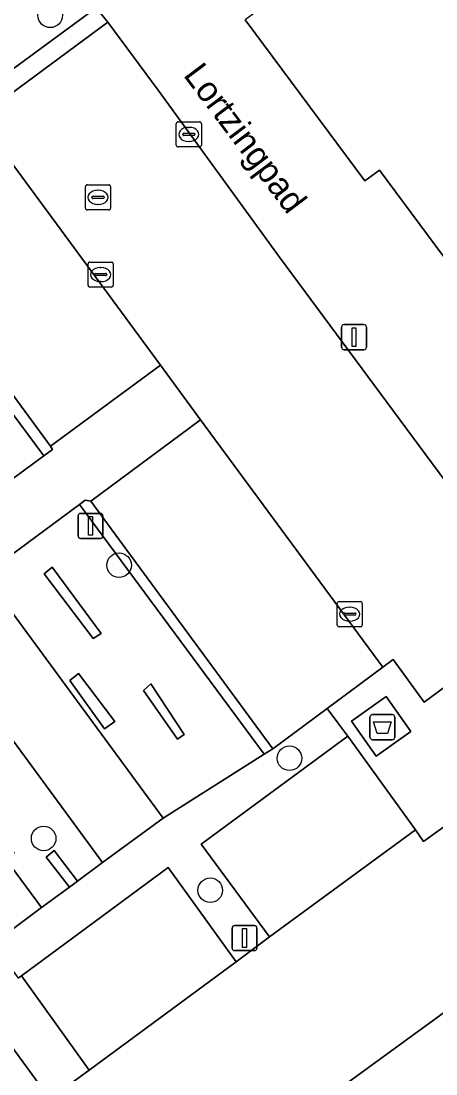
# Model space of a CAD drawing. Extents: x 159039 to 160102, y 381214 to 382524.
# Drawn here: x 159794.48 to 159811.01, y 382157.61 to 382199.51 of the extents above; entities that cross this region are included whole.
import ezdxf

# ---------------------------------------------------------------- set-up
doc = ezdxf.new("R2010")
doc.units = 0
for name, color, linetype in [('IMGEO_Afval_apart_plaats', 7, 'Continuous'), ('IMGEO_Boom', 7, 'Continuous'), ('IMGEO_Groenvoorziening', 7, 'Continuous'), ('IMGEO_Haag', 7, 'Continuous'), ('IMGEO_Kolk', 7, 'Continuous'), ('IMGEO_Lichtmast', 7, 'Continuous'), ('IMGEO_Openbare_ruimte_label', 7, 'Continuous'), ('IMGEO_Pand', 7, 'Continuous'), ('IMGEO_Parkeervlak_open', 7, 'Continuous'), ('IMGEO_Rijbaan_lokaal_open', 7, 'Continuous'), ('IMGEO_Rioolput', 7, 'Continuous'), ('IMGEO_Voetpad_gesloten', 7, 'Continuous'), ('IMGEO_Voetpad_open', 7, 'Continuous')]:
    doc.layers.add(name, color=color, linetype=linetype)

msp = doc.modelspace()

# ---------------------------------------------------------------- linework, layer by layer
at = {"layer": 'IMGEO_Afval_apart_plaats'}
for p, q in [((159808.483, 382171.908), (159809.273, 382171.908)), ((159809.273, 382171.908), (159808.483, 382171.908)), ((159808.383, 382171.008), (159808.383, 382171.808)), ((159808.383, 382171.808), (159808.383, 382171.008)), ((159809.373, 382171.808), (159809.373, 382171.008)), ((159809.373, 382171.008), (159809.373, 382171.808)), ((159809.273, 382170.908), (159808.483, 382170.908)), ((159808.483, 382170.908), (159809.273, 382170.908))]:
    msp.add_line(p, q, dxfattribs=at)
msp.add_lwpolyline([(159808.526, 382171.622), (159809.23, 382171.622), (159809.081, 382171.152), (159808.675, 382171.152), (159808.526, 382171.622)], dxfattribs=at)
for centre, start, end in [((159808.483, 382171.808), 90, 180), ((159808.483, 382171.808), 90, 180), ((159809.273, 382171.808), 0, 90), ((159809.273, 382171.808), 360, 90), ((159808.483, 382171.008), 180, 270), ((159808.483, 382171.008), 180, 270), ((159809.273, 382171.008), 270, 0), ((159809.273, 382171.008), 270, 0)]:
    msp.add_arc(centre, 0.1, start, end, dxfattribs=at)
at = {"layer": 'IMGEO_Boom'}
for centre in [(159795.644, 382199.741), (159798.389, 382177.855), (159805.176, 382170.17), (159795.383, 382166.978), (159802.019, 382164.918)]:
    msp.add_circle(centre, 0.489, dxfattribs=at)
at = {"layer": 'IMGEO_Groenvoorziening'}
for points in [[(159797.469, 382200.041), (159794.978, 382203.081), (159780.454, 382192.457), (159782.788, 382189.3), (159783.272, 382189.667), (159787.544, 382192.76)], [(159792.78, 382195.663), (159797.938, 382199.469), (159797.469, 382200.041), (159787.544, 382192.76), (159795.393, 382182.202), (159795.742, 382182.457), (159795.654, 382182.597), (159788.405, 382192.454)], [(159787.544, 382192.76), (159783.272, 382189.667), (159791.099, 382179.065), (159795.393, 382182.202)], [(159796.815, 382180.271), (159793.016, 382177.469), (159800.142, 382167.786), (159804.162, 382170.327)], [(159797.257, 382180.398), (159797.042, 382180.439), (159796.815, 382180.271), (159804.162, 382170.327), (159804.508, 382170.546)], [(159797.672, 382175.141), (159795.724, 382177.777), (159795.407, 382177.51), (159797.36, 382174.935)], [(159797.36, 382174.935), (159795.407, 382177.51), (159795.724, 382177.777), (159797.672, 382175.141)], [(159790.619, 382175.682), (159788.188, 382173.911), (159792.603, 382167.896), (159792.898, 382168.147), (159794.203, 382166.393), (159793.878, 382166.159), (159795.293, 382164.232), (159796.417, 382165.036), (159795.489, 382166.23), (159795.805, 382166.495), (159796.733, 382165.281), (159797.734, 382166.017)], [(159797.812, 382171.339), (159798.223, 382171.635), (159796.769, 382173.547), (159796.426, 382173.26)], [(159798.223, 382171.635), (159797.812, 382171.339), (159796.426, 382173.26), (159796.769, 382173.547)], [(159800.98, 382171.117), (159800.711, 382170.935), (159799.355, 382172.862), (159799.656, 382173.131)], [(159800.98, 382171.117), (159799.656, 382173.131), (159799.355, 382172.862), (159800.711, 382170.935)], [(159807.499, 382171.044), (159807.104, 382171.582), (159806.682, 382172.156), (159804.508, 382170.546), (159804.162, 382170.327), (159800.142, 382167.786), (159797.734, 382166.017), (159796.733, 382165.281), (159796.417, 382165.036), (159795.293, 382164.232), (159793.373, 382162.799), (159794.37, 382161.417), (159794.505, 382161.514), (159800.342, 382165.819), (159803.049, 382162.065), (159804.38, 382163.062), (159801.659, 382166.747)], [(159796.417, 382165.036), (159796.733, 382165.281), (159795.805, 382166.495), (159795.489, 382166.23)], [(159781.822, 382152.298), (159791.597, 382159.439), (159794.332, 382155.662), (159795.634, 382156.615), (159789.497, 382164.996), (159789.202, 382164.801), (159792.235, 382160.567), (159791.87, 382160.327), (159789.504, 382158.598), (159789.349, 382158.484), (159789.105, 382158.307), (159757.13, 382135.021), (159755.99, 382134.191), (159756.36, 382133.696), (159757.616, 382134.637), (159761.551, 382137.471), (159764.233, 382133.731), (159765.64, 382134.767), (159762.9, 382138.498), (159780.468, 382151.299), (159783.177, 382147.563), (159784.559, 382148.572)]]:
    msp.add_lwpolyline(points, close=True, dxfattribs=at)
at = {"layer": 'IMGEO_Haag'}
for points in [[(159797.469, 382200.041), (159794.978, 382203.081), (159780.454, 382192.457), (159782.788, 382189.3), (159783.272, 382189.667), (159787.544, 382192.76)], [(159797.938, 382199.469), (159797.469, 382200.041), (159787.544, 382192.76), (159795.393, 382182.202), (159795.742, 382182.457), (159795.654, 382182.597), (159788.405, 382192.454), (159792.78, 382195.663)], [(159797.257, 382180.398), (159797.042, 382180.439), (159796.815, 382180.271), (159804.162, 382170.327), (159804.508, 382170.546)], [(159797.672, 382175.141), (159795.724, 382177.777), (159795.407, 382177.51), (159797.36, 382174.935)], [(159797.812, 382171.339), (159798.223, 382171.635), (159796.769, 382173.547), (159796.426, 382173.26)], [(159800.98, 382171.117), (159799.656, 382173.131), (159799.355, 382172.862), (159800.711, 382170.935)], [(159801.659, 382166.747), (159807.499, 382171.044), (159807.104, 382171.582), (159806.682, 382172.156), (159804.508, 382170.546), (159804.162, 382170.327), (159800.142, 382167.786), (159797.734, 382166.017), (159796.733, 382165.281), (159796.417, 382165.036), (159795.293, 382164.232), (159793.373, 382162.799), (159794.37, 382161.417), (159794.505, 382161.514), (159800.342, 382165.819), (159803.049, 382162.065), (159804.38, 382163.062)], [(159796.417, 382165.036), (159796.733, 382165.281), (159795.805, 382166.495), (159795.489, 382166.23)], [(159791.597, 382159.439), (159794.332, 382155.662), (159795.634, 382156.615), (159789.497, 382164.996), (159789.202, 382164.801), (159792.235, 382160.567), (159791.87, 382160.327), (159789.504, 382158.598), (159789.349, 382158.484), (159789.105, 382158.307), (159757.13, 382135.021), (159755.99, 382134.191), (159756.36, 382133.696), (159757.616, 382134.637), (159761.551, 382137.471), (159764.233, 382133.731), (159765.64, 382134.767), (159762.9, 382138.498), (159780.468, 382151.299), (159783.177, 382147.563), (159784.559, 382148.572), (159781.822, 382152.298)]]:
    msp.add_lwpolyline(points, close=True, dxfattribs=at)
at = {"layer": 'IMGEO_Kolk'}
for p, q in [((159800.665, 382194.576), (159800.665, 382195.428)), ((159800.74, 382195.502), (159801.592, 382195.502)), ((159801.666, 382195.428), (159801.666, 382194.576)), ((159800.924, 382194.996), (159800.924, 382195.008)), ((159801.362, 382194.959), (159800.964, 382194.959)), ((159800.967, 382195.045), (159801.365, 382195.045)), ((159801.153, 382195.282), (159801.178, 382195.282)), ((159801.408, 382195.008), (159801.408, 382194.996)), ((159801.592, 382194.502), (159800.74, 382194.502)), ((159801.176, 382194.722), (159801.151, 382194.722)), ((159797.228, 382189.922), (159798.08, 382189.922)), ((159797.153, 382188.996), (159797.153, 382189.848)), ((159797.641, 382189.702), (159797.666, 382189.702)), ((159798.154, 382189.848), (159798.154, 382188.996)), ((159797.412, 382189.416), (159797.412, 382189.428)), ((159797.85, 382189.379), (159797.452, 382189.379)), ((159797.455, 382189.465), (159797.853, 382189.465)), ((159797.664, 382189.142), (159797.639, 382189.142)), ((159797.896, 382189.428), (159797.896, 382189.416)), ((159798.08, 382188.922), (159797.228, 382188.922)), ((159807.075, 382175.481), (159807.075, 382176.333)), ((159807.15, 382176.407), (159808.002, 382176.407)), ((159807.563, 382176.187), (159807.588, 382176.187)), ((159808.076, 382176.333), (159808.076, 382175.481)), ((159807.334, 382175.901), (159807.334, 382175.913)), ((159807.772, 382175.864), (159807.374, 382175.864)), ((159807.377, 382175.95), (159807.775, 382175.95)), ((159807.818, 382175.913), (159807.818, 382175.901)), ((159808.002, 382175.407), (159807.15, 382175.407)), ((159807.586, 382175.627), (159807.561, 382175.627))]:
    msp.add_line(p, q, dxfattribs=at)
for points in [[(159800.665, 382194.576), (159800.665, 382195.428)], [(159800.74, 382195.502), (159801.592, 382195.502)], [(159801.666, 382195.428), (159801.666, 382194.576)], [(159801.592, 382194.502), (159800.74, 382194.502)], [(159797.228, 382189.922), (159798.08, 382189.922)], [(159797.153, 382188.996), (159797.153, 382189.848)], [(159798.154, 382189.848), (159798.154, 382188.996)], [(159798.08, 382188.922), (159797.228, 382188.922)], [(159807.075, 382175.481), (159807.075, 382176.333)], [(159807.15, 382176.407), (159808.002, 382176.407)], [(159808.076, 382176.333), (159808.076, 382175.481)], [(159808.002, 382175.407), (159807.15, 382175.407)]]:
    msp.add_lwpolyline(points, dxfattribs=at)
for centre, radius, start, end in [((159800.742, 382195.426), 0.0765, 91.552, 178.448), ((159800.742, 382195.426), 0.0765, 91.552, 178.448), ((159801.59, 382195.426), 0.0765, 1.552, 88.448), ((159801.59, 382195.426), 0.0765, 1.552, 88.448), ((159800.964, 382195.005), 0.0403, 85.8775, 175.7526), ((159800.961, 382194.995), 0.0366, 178.938, 274.7102), ((159801.365, 382195.002), 0.043, 264.8664, 352.4533), ((159801.369, 382195.007), 0.0386, 1.7309, 96.639), ((159800.742, 382194.578), 0.0765, 181.552, 268.448), ((159800.742, 382194.578), 0.0765, 181.552, 268.448), ((159801.59, 382194.578), 0.0765, 271.552, 358.448), ((159801.59, 382194.578), 0.0765, 271.552, 358.448), ((159797.23, 382189.846), 0.0765, 91.552, 178.448), ((159797.23, 382189.846), 0.0765, 91.552, 178.448), ((159798.078, 382189.846), 0.0765, 1.552, 88.448), ((159798.078, 382189.846), 0.0765, 1.552, 88.448), ((159797.452, 382189.425), 0.0403, 85.8775, 175.7526), ((159797.449, 382189.415), 0.0366, 178.938, 274.7102), ((159797.853, 382189.422), 0.043, 264.8664, 352.4533), ((159797.857, 382189.427), 0.0386, 1.7309, 96.639), ((159797.23, 382188.998), 0.0765, 181.552, 268.448), ((159797.23, 382188.998), 0.0765, 181.552, 268.448), ((159798.078, 382188.998), 0.0765, 271.552, 358.448), ((159798.078, 382188.998), 0.0765, 271.552, 358.448), ((159807.152, 382176.331), 0.0765, 91.552, 178.448), ((159807.152, 382176.331), 0.0765, 91.552, 178.448), ((159808, 382176.331), 0.0765, 1.552, 88.448), ((159808, 382176.331), 0.0765, 1.552, 88.448), ((159807.374, 382175.91), 0.0403, 85.8775, 175.7526), ((159807.371, 382175.9), 0.0366, 178.938, 274.7102), ((159807.775, 382175.907), 0.043, 264.8664, 352.4533), ((159807.779, 382175.912), 0.0386, 1.7309, 96.639), ((159807.152, 382175.483), 0.0765, 181.552, 268.448), ((159807.152, 382175.483), 0.0765, 181.552, 268.448), ((159808, 382175.483), 0.0765, 271.552, 358.448), ((159808, 382175.483), 0.0765, 271.552, 358.448)]:
    msp.add_arc(centre, radius, start, end, dxfattribs=at)
for centre, major_axis, ratio, start_param, end_param in [((159801.152, 382195.002), (-0.387, 0.002), 0.722429, 4.712389, 7.853982), ((159801.177, 382195.002), (-0.39, 0.002), 0.717154, 1.570796, 4.712389), ((159797.64, 382189.422), (-0.387, 0.002), 0.722429, 4.712389, 7.853982), ((159797.665, 382189.422), (-0.39, 0.002), 0.717154, 1.570796, 4.712389), ((159807.562, 382175.907), (-0.387, 0.002), 0.722429, 4.712389, 7.853982), ((159807.587, 382175.907), (-0.39, 0.002), 0.717154, 1.570796, 4.712389)]:
    msp.add_ellipse(centre, major_axis=major_axis, ratio=ratio, start_param=start_param, end_param=end_param, dxfattribs=at)
at = {"layer": 'IMGEO_Lichtmast'}
for p, q in [((159807.352, 382187.432), (159808.142, 382187.432)), ((159808.142, 382187.432), (159807.352, 382187.432)), ((159807.252, 382186.532), (159807.252, 382187.332)), ((159807.252, 382187.332), (159807.252, 382186.532)), ((159808.242, 382187.332), (159808.242, 382186.532)), ((159808.242, 382186.532), (159808.242, 382187.332)), ((159808.142, 382186.432), (159807.352, 382186.432)), ((159807.352, 382186.432), (159808.142, 382186.432)), ((159796.853, 382179.919), (159797.643, 382179.919)), ((159797.643, 382179.919), (159796.853, 382179.919)), ((159796.753, 382179.019), (159796.753, 382179.819)), ((159796.753, 382179.819), (159796.753, 382179.019)), ((159797.743, 382179.819), (159797.743, 382179.019)), ((159797.743, 382179.019), (159797.743, 382179.819)), ((159797.643, 382178.919), (159796.853, 382178.919)), ((159796.853, 382178.919), (159797.643, 382178.919)), ((159802.99, 382163.514), (159803.78, 382163.514)), ((159803.78, 382163.514), (159802.99, 382163.514)), ((159802.89, 382162.614), (159802.89, 382163.414)), ((159802.89, 382163.414), (159802.89, 382162.614)), ((159803.88, 382163.414), (159803.88, 382162.614)), ((159803.88, 382162.614), (159803.88, 382163.414)), ((159803.78, 382162.514), (159802.99, 382162.514)), ((159802.99, 382162.514), (159803.78, 382162.514))]:
    msp.add_line(p, q, dxfattribs=at)
for points in [[(159807.672, 382187.307), (159807.822, 382187.307), (159807.822, 382186.557), (159807.672, 382186.557), (159807.672, 382187.307)], [(159797.173, 382179.794), (159797.323, 382179.794), (159797.323, 382179.044), (159797.173, 382179.044), (159797.173, 382179.794)], [(159803.31, 382163.389), (159803.46, 382163.389), (159803.46, 382162.639), (159803.31, 382162.639), (159803.31, 382163.389)]]:
    msp.add_lwpolyline(points, dxfattribs=at)
for centre, start, end in [((159807.352, 382187.332), 90, 180), ((159807.352, 382187.332), 90, 180), ((159808.142, 382187.332), 0, 90), ((159808.142, 382187.332), 360, 90), ((159807.352, 382186.532), 180, 270), ((159807.352, 382186.532), 180, 270), ((159808.142, 382186.532), 270, 0), ((159808.142, 382186.532), 270, 0), ((159796.853, 382179.819), 90, 180), ((159796.853, 382179.819), 90, 180), ((159797.643, 382179.819), 0, 90), ((159797.643, 382179.819), 360, 90), ((159796.853, 382179.019), 180, 270), ((159796.853, 382179.019), 180, 270), ((159797.643, 382179.019), 270, 0), ((159797.643, 382179.019), 270, 0), ((159802.99, 382163.414), 90, 180), ((159802.99, 382163.414), 90, 180), ((159803.78, 382163.414), 0, 90), ((159803.78, 382163.414), 360, 90), ((159802.99, 382162.614), 180, 270), ((159802.99, 382162.614), 180, 270), ((159803.78, 382162.614), 270, 0), ((159803.78, 382162.614), 270, 0)]:
    msp.add_arc(centre, 0.1, start, end, dxfattribs=at)
at = {"layer": 'IMGEO_Pand'}
msp.add_lwpolyline([(159819.001, 382178.606), (159820.311, 382179.581), (159820.406, 382179.453), (159828.174, 382185.233), (159812.401, 382206.443), (159804.632, 382200.662), (159804.726, 382200.533), (159803.415, 382199.557), (159808.184, 382193.147), (159808.759, 382193.574), (159814.808, 382185.445), (159814.232, 382185.017)], close=True, dxfattribs=at)
at = {"layer": 'IMGEO_Parkeervlak_open'}
for points in [[(159792.78, 382195.663), (159788.405, 382192.454), (159795.654, 382182.597), (159800.035, 382185.817)], [(159801.637, 382183.643), (159797.257, 382180.398), (159804.508, 382170.546), (159806.682, 382172.156), (159808.894, 382173.794)], [(159810.191, 382167.32), (159807.499, 382171.044), (159801.659, 382166.747), (159804.38, 382163.062)], [(159803.049, 382162.065), (159800.342, 382165.819), (159794.505, 382161.514), (159797.194, 382157.757)]]:
    msp.add_lwpolyline(points, close=True, dxfattribs=at)
at = {"layer": 'IMGEO_Rijbaan_lokaal_open'}
msp.add_lwpolyline([(159804.784, 382190.119), (159799.947, 382196.758), (159797.938, 382199.469), (159792.78, 382195.663), (159800.035, 382185.817), (159801.637, 382183.643), (159808.894, 382173.794), (159809.306, 382174.099), (159810.54, 382172.407), (159815.303, 382175.914), (159810.838, 382181.944)], close=True, dxfattribs=at)
for points in [[(159835.201, 382184.861), (159818.275, 382172.431), (159813.687, 382169.141), (159813.184, 382168.78), (159810.52, 382166.864), (159810.191, 382167.32), (159804.38, 382163.062), (159803.049, 382162.065), (159797.194, 382157.757), (159795.634, 382156.615), (159794.332, 382155.662), (159784.559, 382148.572), (159783.177, 382147.563), (159765.64, 382134.767), (159764.233, 382133.731), (159760.349, 382130.907), (159760.662, 382130.48), (159753.194, 382124.982)], [(159777.161, 382135.077), (159781.804, 382138.509), (159785.799, 382141.378), (159793.026, 382146.712), (159796.855, 382149.469), (159801.44, 382152.862), (159806.804, 382156.761), (159811.204, 382159.96), (159815.425, 382163.03), (159817.865, 382164.804), (159838.038, 382179.664)]]:
    msp.add_lwpolyline(points, dxfattribs=at)
at = {"layer": 'IMGEO_Rioolput'}
for p, q in [((159797.049, 382192.07), (159797.049, 382192.922)), ((159797.124, 382192.996), (159797.976, 382192.996)), ((159798.05, 382192.922), (159798.05, 382192.07)), ((159797.308, 382192.49), (159797.308, 382192.502)), ((159797.746, 382192.453), (159797.348, 382192.453)), ((159797.351, 382192.539), (159797.749, 382192.539)), ((159797.537, 382192.776), (159797.562, 382192.776)), ((159797.792, 382192.502), (159797.792, 382192.49)), ((159797.976, 382191.996), (159797.124, 382191.996)), ((159797.56, 382192.216), (159797.535, 382192.216))]:
    msp.add_line(p, q, dxfattribs=at)
for points in [[(159797.049, 382192.07), (159797.049, 382192.922)], [(159797.124, 382192.996), (159797.976, 382192.996)], [(159798.05, 382192.922), (159798.05, 382192.07)], [(159797.976, 382191.996), (159797.124, 382191.996)]]:
    msp.add_lwpolyline(points, dxfattribs=at)
for centre, radius, start, end in [((159797.126, 382192.92), 0.0765, 91.552, 178.448), ((159797.126, 382192.92), 0.0765, 91.552, 178.448), ((159797.974, 382192.92), 0.0765, 1.552, 88.448), ((159797.974, 382192.92), 0.0765, 1.552, 88.448), ((159797.348, 382192.499), 0.0403, 85.8775, 175.7526), ((159797.345, 382192.489), 0.0366, 178.938, 274.7102), ((159797.749, 382192.496), 0.043, 264.8664, 352.4533), ((159797.753, 382192.501), 0.0386, 1.7309, 96.639), ((159797.126, 382192.072), 0.0765, 181.552, 268.448), ((159797.126, 382192.072), 0.0765, 181.552, 268.448), ((159797.974, 382192.072), 0.0765, 271.552, 358.448), ((159797.974, 382192.072), 0.0765, 271.552, 358.448)]:
    msp.add_arc(centre, radius, start, end, dxfattribs=at)
for centre, major_axis, ratio, start_param, end_param in [((159797.536, 382192.496), (-0.387, 0.002), 0.722429, 4.712389, 7.853982), ((159797.561, 382192.496), (-0.39, 0.002), 0.717154, 1.570796, 4.712389)]:
    msp.add_ellipse(centre, major_axis=major_axis, ratio=ratio, start_param=start_param, end_param=end_param, dxfattribs=at)
at = {"layer": 'IMGEO_Voetpad_gesloten'}
msp.add_lwpolyline([(159808.634, 382170.257), (159810.015, 382171.241), (159809.027, 382172.628), (159807.646, 382171.644)], close=True, dxfattribs=at)
at = {"layer": 'IMGEO_Voetpad_open'}
for points in [[(159784.912, 382217.244), (159793.162, 382205.736), (159794.978, 382203.081), (159797.469, 382200.041), (159797.938, 382199.469), (159799.947, 382196.758), (159804.784, 382190.119), (159810.838, 382181.944), (159815.303, 382175.914), (159819.001, 382178.606), (159814.232, 382185.017), (159814.808, 382185.445), (159808.759, 382193.574), (159808.184, 382193.147), (159803.415, 382199.557)], [(159832.717, 382188.579), (159828.596, 382185.544), (159828.174, 382185.233), (159820.406, 382179.453), (159820.311, 382179.581), (159819.001, 382178.606), (159815.303, 382175.914), (159810.54, 382172.407), (159809.306, 382174.099), (159808.894, 382173.794), (159806.682, 382172.156), (159807.104, 382171.582), (159807.499, 382171.044), (159810.191, 382167.32), (159810.52, 382166.864), (159813.184, 382168.78), (159813.687, 382169.141), (159818.275, 382172.431), (159835.201, 382184.861)], [(159790.619, 382175.682), (159797.734, 382166.017), (159800.142, 382167.786), (159793.016, 382177.469), (159796.815, 382180.271), (159797.042, 382180.439), (159797.257, 382180.398), (159801.637, 382183.643), (159800.035, 382185.817), (159795.654, 382182.597), (159795.742, 382182.457), (159795.393, 382182.202), (159791.099, 382179.065)], [(159838.038, 382179.664), (159817.865, 382164.804), (159815.425, 382163.03), (159811.204, 382159.96), (159806.804, 382156.761), (159801.44, 382152.862), (159796.855, 382149.469), (159793.026, 382146.712), (159785.799, 382141.378), (159781.804, 382138.509), (159777.161, 382135.077), (159771.802, 382131.204), (159767.129, 382127.786), (159763.212, 382124.921), (159756.822, 382120.267)], [(159793.373, 382162.799), (159795.293, 382164.232), (159793.878, 382166.159)], [(159789.497, 382164.996), (159795.634, 382156.615), (159797.194, 382157.757), (159794.505, 382161.514), (159794.37, 382161.417)]]:
    msp.add_lwpolyline(points, dxfattribs=at)
msp.add_lwpolyline([(159808.634, 382170.257), (159807.646, 382171.644), (159809.027, 382172.628), (159810.015, 382171.241)], close=True, dxfattribs=at)

# ---------------------------------------------------------------- texts
at = {"layer": 'IMGEO_Openbare_ruimte_label'}
msp.add_text('Lortzingpad', height=1, rotation=306.9501, dxfattribs=at).set_placement((159800.92, 382197.356))

doc.saveas('drawing.dxf')
